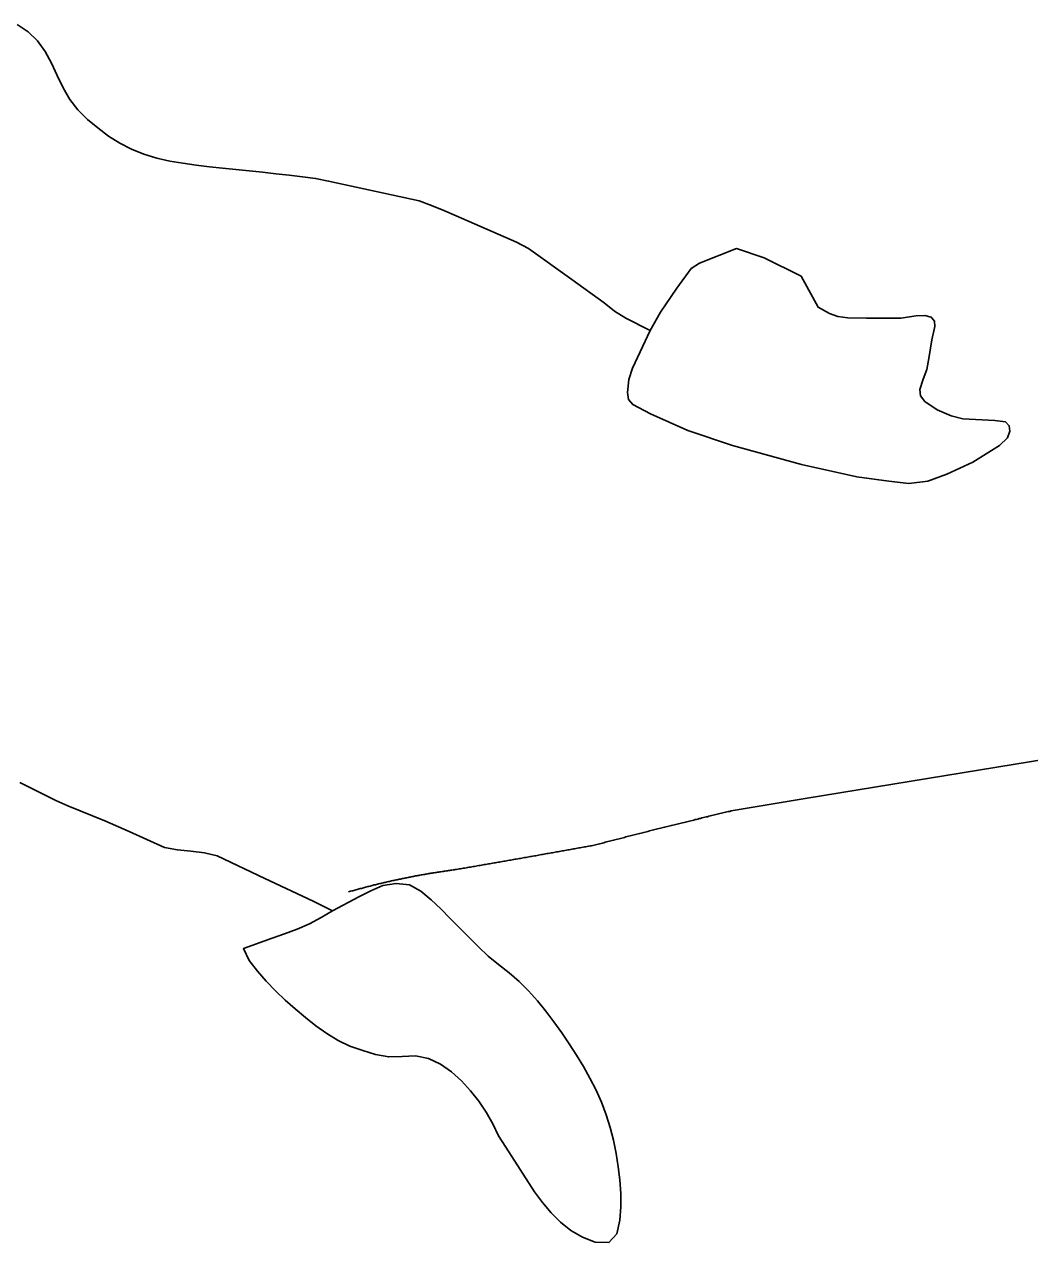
# Model space of a CAD drawing. Extents: x 1268485 to 1426702, y 514839 to 616766.
# Drawn here: x 1377418 to 1378654, y 570265 to 571763 of the extents above; entities that cross this region are included whole.
import ezdxf

# ---------------------------------------------------------------- set-up
doc = ezdxf.new("R2010")
doc.units = 0
doc.layers.add('Old_Level_35', color=7, linetype='Continuous')
doc.layers.add('Old_Level_62', color=7, linetype='Continuous')

msp = doc.modelspace()

# ---------------------------------------------------------------- linework, layer by layer
at = {"layer": 'Old_Level_35'}
for points in [[(1378849.872, 570888.018), (1378378.252, 570810.764), (1378287.106, 570795.437)], [(1378287.106, 570795.437), (1378285.466, 570794.975), (1378283.723, 570794.617), (1378281.98, 570794.207), (1378280.339, 570793.797), (1378278.596, 570793.386), (1378276.854, 570792.976), (1378275.213, 570792.566), (1378273.47, 570792.207), (1378271.83, 570791.746), (1378270.087, 570791.387), (1378268.344, 570790.926), (1378266.703, 570790.516), (1378264.96, 570790.106), (1378263.218, 570789.696), (1378261.577, 570789.336), (1378259.834, 570788.875), (1378258.091, 570788.414), (1378256.451, 570788.055), (1378254.708, 570787.645), (1378253.17, 570787.235), (1378251.325, 570786.825), (1378249.582, 570786.363), (1378248.044, 570786.005), (1378246.301, 570785.543), (1378244.455, 570785.133), (1378242.917, 570784.774), (1378241.174, 570784.313), (1378239.534, 570783.852), (1378237.791, 570783.492), (1378236.048, 570783.082), (1378234.408, 570782.621), (1378232.665, 570782.262), (1378231.024, 570781.801), (1378229.281, 570781.391), (1378227.538, 570780.981), (1378225.898, 570780.571), (1378224.155, 570780.109), (1378222.412, 570779.699), (1378220.772, 570779.289), (1378219.029, 570778.879), (1378217.388, 570778.418), (1378215.645, 570778.008), (1378213.903, 570777.648), (1378212.262, 570777.187), (1378210.519, 570776.726), (1378208.879, 570776.315), (1378207.136, 570775.957), (1378205.393, 570775.495), (1378203.752, 570775.085), (1378202.01, 570774.624), (1378200.369, 570774.162), (1378198.626, 570773.804), (1378196.883, 570773.394), (1378195.243, 570772.932), (1378193.5, 570772.522), (1378191.859, 570772.061), (1378190.116, 570771.651), (1378188.374, 570771.241), (1378186.733, 570770.831), (1378184.99, 570770.369), (1378183.35, 570769.959), (1378181.607, 570769.498), (1378179.864, 570769.088), (1378178.223, 570768.626), (1378176.481, 570768.165), (1378174.84, 570767.806), (1378173.097, 570767.396), (1378171.457, 570766.935), (1378169.714, 570766.525), (1378167.971, 570766.063), (1378166.33, 570765.602), (1378164.588, 570765.192), (1378163.05, 570764.73), (1378161.204, 570764.32), (1378159.461, 570763.859), (1378157.923, 570763.449), (1378156.078, 570762.987), (1378154.54, 570762.577), (1378152.797, 570762.116), (1378151.157, 570761.706), (1378149.414, 570761.244), (1378147.671, 570760.834), (1378146.03, 570760.373), (1378144.287, 570759.963), (1378142.647, 570759.501), (1378140.904, 570759.04), (1378139.161, 570758.63), (1378137.521, 570758.168), (1378135.778, 570757.758), (1378134.137, 570757.297), (1378132.394, 570756.887), (1378130.754, 570756.425), (1378129.011, 570756.015), (1378127.268, 570755.554), (1378125.628, 570755.144), (1378123.885, 570754.682), (1378122.244, 570754.272), (1378120.501, 570753.811), (1378118.861, 570753.401)], [(1378118.861, 570753.401), (1378117.118, 570753.042), (1378115.375, 570752.734), (1378113.735, 570752.427), (1378111.992, 570752.119), (1378110.249, 570751.812), (1378108.608, 570751.504), (1378106.865, 570751.197), (1378105.122, 570750.889), (1378103.379, 570750.581), (1378101.739, 570750.274), (1378099.996, 570749.915), (1378098.253, 570749.608), (1378096.613, 570749.351), (1378094.87, 570749.044), (1378093.127, 570748.736), (1378091.486, 570748.428), (1378089.743, 570748.121), (1378088.001, 570747.813), (1378086.36, 570747.506), (1378084.617, 570747.198), (1378082.874, 570746.89), (1378081.234, 570746.583), (1378079.491, 570746.327), (1378077.748, 570746.019), (1378076.005, 570745.712), (1378074.365, 570745.353), (1378072.622, 570745.045), (1378070.879, 570744.737), (1378069.238, 570744.43), (1378067.495, 570744.122), (1378065.752, 570743.866), (1378064.112, 570743.559), (1378062.369, 570743.251), (1378060.626, 570742.944), (1378058.986, 570742.636), (1378057.243, 570742.329), (1378055.5, 570742.021), (1378053.859, 570741.764), (1378052.116, 570741.457), (1378050.373, 570741.149), (1378048.631, 570740.791), (1378046.99, 570740.483), (1378045.247, 570740.175), (1378043.504, 570739.919), (1378041.864, 570739.611), (1378040.121, 570739.304), (1378038.378, 570738.996), (1378036.738, 570738.688), (1378034.995, 570738.381), (1378033.252, 570738.125), (1378031.509, 570737.817), (1378029.868, 570737.51), (1378028.125, 570737.202), (1378026.382, 570736.895), (1378024.742, 570736.587), (1378022.999, 570736.33), (1378021.256, 570736.023), (1378019.616, 570735.664), (1378017.873, 570735.357), (1378016.13, 570735.049), (1378014.489, 570734.792), (1378012.746, 570734.485), (1378011.003, 570734.177), (1378009.261, 570733.87), (1378007.62, 570733.562), (1378005.877, 570733.306), (1378004.134, 570732.999), (1378002.494, 570732.691), (1378000.751, 570732.383), (1377999.008, 570732.127), (1377997.368, 570731.819), (1377995.625, 570731.512), (1377993.882, 570731.204), (1377992.139, 570730.948), (1377990.498, 570730.641), (1377988.755, 570730.333), (1377987.012, 570730.025), (1377985.372, 570729.666), (1377983.629, 570729.461), (1377981.886, 570729.103), (1377980.246, 570728.795), (1377978.503, 570728.487), (1377976.76, 570728.231), (1377975.017, 570727.923), (1377973.376, 570727.616), (1377971.633, 570727.36), (1377969.891, 570727.052), (1377968.25, 570726.745), (1377966.507, 570726.437), (1377964.764, 570726.18), (1377963.124, 570725.873), (1377961.381, 570725.565), (1377959.638, 570725.258), (1377957.895, 570725.002), (1377956.255, 570724.694), (1377954.512, 570724.386), (1377952.769, 570724.13), (1377951.128, 570723.822), (1377949.385, 570723.515)], [(1377949.385, 570723.515), (1377947.95, 570723.31), (1377946.617, 570723.104), (1377945.284, 570722.951), (1377943.849, 570722.746), (1377942.619, 570722.541), (1377941.286, 570722.387), (1377939.85, 570722.182), (1377938.518, 570721.977), (1377937.082, 570721.823), (1377935.749, 570721.618), (1377934.417, 570721.413), (1377933.084, 570721.208), (1377931.751, 570721.003), (1377930.418, 570720.798), (1377928.983, 570720.644), (1377927.65, 570720.388), (1377926.214, 570720.183), (1377924.984, 570719.926), (1377923.651, 570719.773), (1377922.216, 570719.516), (1377920.883, 570719.311), (1377919.55, 570719.055), (1377918.115, 570718.901), (1377916.885, 570718.645), (1377915.552, 570718.388), (1377914.116, 570718.183), (1377912.784, 570717.927), (1377911.348, 570717.671), (1377910.118, 570717.415), (1377908.785, 570717.26), (1377907.35, 570717.005), (1377906.017, 570716.748), (1377904.581, 570716.492), (1377903.351, 570716.235), (1377902.018, 570715.979), (1377900.583, 570715.774), (1377899.25, 570715.518), (1377898.02, 570715.262), (1377896.584, 570715.005), (1377895.252, 570714.749), (1377893.919, 570714.492), (1377892.586, 570714.185), (1377891.253, 570713.929), (1377889.92, 570713.672), (1377888.485, 570713.416), (1377887.152, 570713.109), (1377885.922, 570712.852), (1377884.486, 570712.544), (1377883.154, 570712.288), (1377881.923, 570712.083), (1377880.488, 570711.776), (1377879.155, 570711.519), (1377877.72, 570711.211), (1377876.489, 570710.853), (1377875.156, 570710.648), (1377873.721, 570710.289), (1377872.388, 570710.084), (1377871.158, 570709.776), (1377869.723, 570709.418), (1377868.39, 570709.11), (1377867.159, 570708.802), (1377865.724, 570708.546), (1377864.391, 570708.238), (1377863.161, 570707.931), (1377861.726, 570707.623), (1377860.393, 570707.315), (1377859.162, 570707.008), (1377857.727, 570706.7), (1377856.394, 570706.393), (1377855.164, 570706.085), (1377853.729, 570705.727), (1377852.396, 570705.419), (1377851.165, 570705.06), (1377849.73, 570704.752), (1377848.397, 570704.445), (1377847.167, 570704.137), (1377845.732, 570703.727), (1377844.399, 570703.419), (1377843.168, 570703.112), (1377841.733, 570702.753), (1377840.4, 570702.446), (1377839.17, 570702.087), (1377837.734, 570701.728), (1377836.504, 570701.369), (1377835.171, 570701.061), (1377833.736, 570700.703), (1377832.506, 570700.293), (1377831.173, 570699.985), (1377829.84, 570699.626), (1377828.507, 570699.268), (1377827.174, 570698.96), (1377825.841, 570698.55), (1377824.509, 570698.191), (1377823.278, 570697.832), (1377821.843, 570697.422), (1377820.613, 570697.063), (1377819.28, 570696.704), (1377817.844, 570696.397), (1377816.614, 570695.935)]]:
    msp.add_lwpolyline(points, dxfattribs=at)
at = {"layer": 'Old_Level_62'}
for points in [[(1377409.176, 571762.668), (1377422.607, 571753.44), (1377434.192, 571742.418), (1377443.522, 571729.398), (1377451.314, 571714.941), (1377458.491, 571699.819), (1377465.667, 571684.748), (1377473.767, 571670.445), (1377483.815, 571657.424), (1377495.605, 571645.839), (1377508.216, 571635.33), (1377521.442, 571625.385), (1377535.283, 571616.466), (1377549.841, 571609.135), (1377565.118, 571603.085), (1377580.907, 571598.164), (1377596.901, 571594.473), (1377613.1, 571591.859)], [(1377613.1, 571591.859), (1377629.299, 571589.604), (1377645.601, 571587.553), (1377661.902, 571585.708), (1377678.204, 571584.016), (1377694.506, 571582.375), (1377710.91, 571580.735), (1377727.211, 571579.044), (1377743.616, 571577.301), (1377759.917, 571575.353), (1377776.116, 571573.2), (1377792.213, 571569.97), (1377903.454, 571545.825), (1377918.73, 571539.929), (1377933.904, 571533.675), (1377949.078, 571527.268), (1378023.409, 571494.665), (1378037.968, 571486.873), (1378091.281, 571449.091), (1378131.267, 571420.436), (1378143.98, 571410.131), (1378157.923, 571401.468), (1378187.656, 571386.397)], [(1378187.656, 571386.397), (1378200.267, 571408.85), (1378220.259, 571438.326), (1378238.201, 571462.522), (1378248.351, 571468.931), (1378293.668, 571487.062), (1378327.774, 571475.687), (1378373.248, 571452.937), (1378394.246, 571414.745), (1378408.087, 571407.056), (1378418.647, 571403.467), (1378430.643, 571401.827), (1378453.916, 571401.263), (1378495.952, 571401.571), (1378514.611, 571404.442), (1378525.274, 571404.852), (1378533.271, 571402.647), (1378537.167, 571397.88), (1378537.68, 571391.216), (1378533.886, 571374.657), (1378530.811, 571354.101), (1378527.735, 571338.158), (1378523.429, 571326.265), (1378519.123, 571313.757), (1378520.25, 571305.709), (1378525.479, 571298.942), (1378540.55, 571288.587), (1378557.672, 571281.461), (1378572.231, 571277.77), (1378611.499, 571275.515), (1378624.827, 571273.824), (1378629.338, 571269.056), (1378629.851, 571262.391), (1378626.98, 571254.446), (1378617.445, 571244.706), (1378584.329, 571224.201), (1378552.649, 571209.693), (1378529.17, 571200.927), (1378505.692, 571198.159), (1378481.188, 571200.773), (1378441.92, 571206.412), (1378373.741, 571221.381), (1378288.952, 571244.809), (1378234.1, 571263.468), (1378187.963, 571283.922), (1378166.228, 571295.097), (1378160.999, 571301.198), (1378159.871, 571309.913), (1378161.614, 571325.855), (1378165.92, 571339.748), (1378187.656, 571386.397)], [(1377412.559, 570830.603), (1377427.22, 570823.17), (1377441.881, 570815.737), (1377456.645, 570808.509), (1377471.511, 570801.639), (1377516.93, 570783.39), (1377546.868, 570770.061), (1377590.442, 570750.376), (1377606.333, 570747.608), (1377622.942, 570745.968)], [(1377622.942, 570745.968), (1377639.449, 570744.02), (1377655.238, 570740.329), (1377713.678, 570712.339), (1377773.143, 570684.555), (1377797.032, 570672.713)], [(1377797.032, 570672.713), (1377782.883, 570664.255), (1377768.529, 570656.463), (1377753.356, 570650.208), (1377737.977, 570644.416), (1377722.598, 570638.88), (1377687.636, 570626.422), (1377694.506, 570611.403), (1377704.656, 570598.638), (1377715.523, 570586.335), (1377726.904, 570574.391), (1377738.694, 570562.959), (1377750.997, 570552.091), (1377763.608, 570541.531), (1377776.629, 570531.33), (1377790.06, 570521.846), (1377803.798, 570513.131), (1377818.46, 570506.057), (1377834.146, 570500.725), (1377849.935, 570496.061), (1377866.134, 570492.985), (1377882.538, 570493.6), (1377898.943, 570494.164), (1377915.039, 570491.037), (1377929.905, 570484.219), (1377943.336, 570474.581), (1377955.537, 570463.56), (1377966.712, 570451.513), (1377976.862, 570438.646), (1377985.987, 570424.959), (1377994.087, 570410.708), (1378001.058, 570395.841), (1378009.978, 570382.052), (1378045.247, 570326.996), (1378055.09, 570313.82), (1378065.752, 570301.312), (1378077.44, 570289.779), (1378090.256, 570279.423), (1378104.405, 570271.221), (1378119.886, 570265.121), (1378137.008, 570264.66), (1378146.645, 570275.681), (1378150.541, 570292.393), (1378151.772, 570308.848), (1378151.567, 570325.253), (1378150.439, 570341.759), (1378148.388, 570358.061), (1378145.825, 570374.26), (1378142.544, 570390.459), (1378138.546, 570406.402), (1378133.727, 570421.985), (1378127.781, 570437.314), (1378121.116, 570452.333), (1378113.632, 570467.046), (1378105.533, 570481.348), (1378097.023, 570495.343), (1378088.103, 570509.133), (1378078.876, 570522.718), (1378069.341, 570536.097), (1378059.498, 570549.22), (1378049.246, 570562.036), (1378038.07, 570574.134), (1378026.382, 570585.617), (1378014.182, 570596.587), (1378001.161, 570606.584), (1377988.345, 570616.939), (1377976.555, 570628.268), (1377964.867, 570639.853), (1377953.384, 570651.541), (1377941.901, 570663.281), (1377930.315, 570674.917), (1377918.525, 570686.247), (1377905.812, 570696.858), (1377891.561, 570704.752), (1377875.259, 570706.444), (1377858.957, 570703.625), (1377843.989, 570697.115), (1377829.327, 570689.783), (1377797.032, 570672.713)]]:
    msp.add_lwpolyline(points, dxfattribs=at)

doc.saveas('drawing.dxf')
